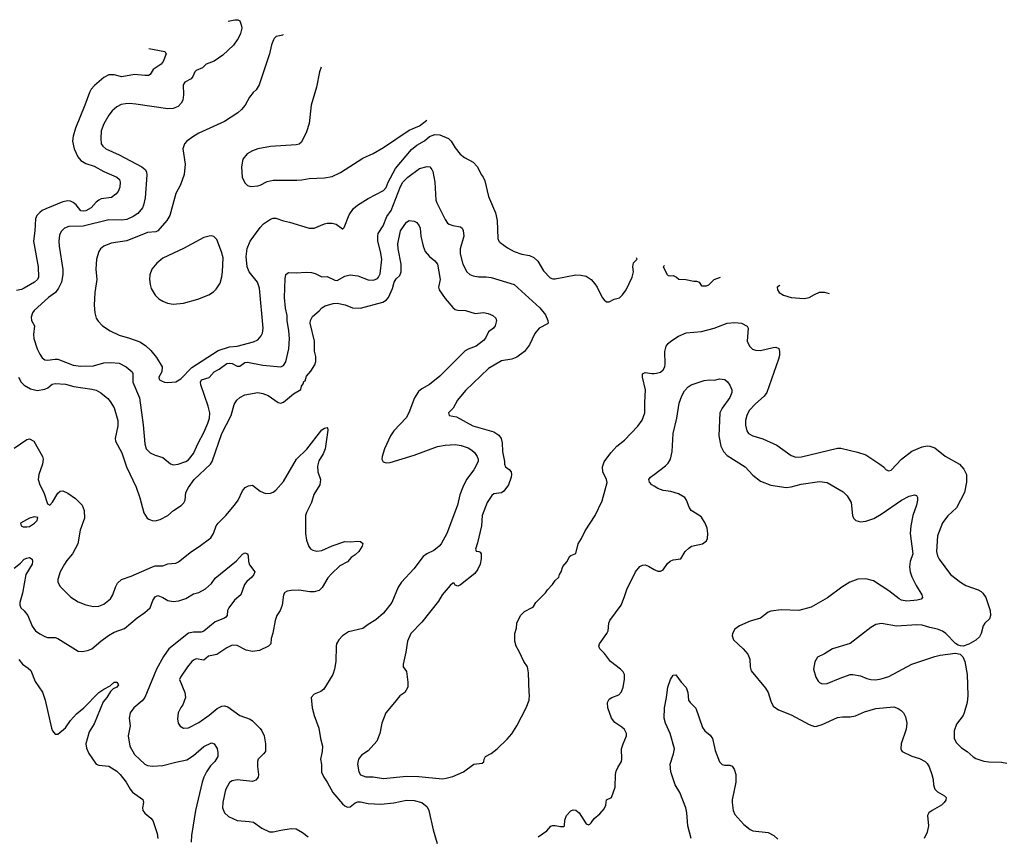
# Model space of a CAD drawing. Header units: inches. Extents: x 1678809 to 1859548, y 384609 to 522868.
# Tile 372 of 386: x 1795054 to 1802731, y 513787 to 520157. Entities that reach past the tile are written whole.
import ezdxf

# ---------------------------------------------------------------- set-up
doc = ezdxf.new("R2010")
doc.units = ezdxf.units.IN
doc.header["$MEASUREMENT"] = 0
for name, color, linetype in [('B7591', 7, 'Continuous'), ('B7592', 7, 'Continuous'), ('B8501', 7, 'Continuous')]:
    doc.layers.add(name, color=color, linetype=linetype)

msp = doc.modelspace()

# ---------------------------------------------------------------- linework, layer by layer
at = {"layer": 'B7591', "color": 5}
for points, elevation in [([(1796750.6, 520000), (1796720.5, 519959.5), (1796638.5, 519881.5), (1796570, 519832.6), (1796508.4, 519811.6), (1796478.4, 519781.6), (1796430, 519760.5), (1796418.7, 519750), (1796404.6, 519715.4), (1796390, 519695.1), (1796340.7, 519670), (1796328.7, 519650), (1796331.3, 519570), (1796326.2, 519530), (1796313.9, 519506.1), (1796290, 519479.8), (1796250, 519463.5), (1796210, 519461.4), (1795959.4, 519499.4), (1795910, 519503.5), (1795879.2, 519500.8), (1795845.1, 519494.9), (1795810, 519478.7), (1795774.8, 519445.2), (1795750, 519413.6), (1795710, 519343.7), (1795690.3, 519290), (1795685.3, 519230), (1795690.3, 519190), (1795702, 519170), (1795726, 519150), (1795830, 519104.2), (1796006, 519010), (1796032.2, 518990), (1796042.6, 518970), (1796044.8, 518944.8), (1796031.1, 518768.9), (1796020.2, 518710), (1796012.3, 518690), (1795974.9, 518645.1), (1795938.4, 518621.6), (1795890, 518599.4), (1795850, 518594.1), (1795750, 518596.8), (1795550, 518547.2), (1795436.5, 518543.5), (1795404.4, 518530), (1795376, 518504), (1795363.5, 518476.5), (1795358.5, 518430), (1795360.9, 518390), (1795390.3, 518209.7), (1795391.3, 518168.7), (1795379.6, 518110), (1795357.2, 518062.8), (1795332.8, 518030), (1795277.4, 517990), (1795166, 517890), (1795152.7, 517870), (1795143.9, 517836.1), (1795147, 517810), (1795169, 517769), (1795162, 517702), (1795164.6, 517670), (1795190.3, 517590), (1795210, 517548), (1795230, 517518.4), (1795250, 517503.7), (1795270, 517500.8), (1795330, 517510.2), (1795350, 517508.1), (1795470, 517463.2), (1795530, 517455), (1795630, 517457.1), (1795710, 517479.8), (1795764, 517484), (1795830, 517479.1), (1795883.8, 517450), (1795930, 517410.4), (1795936.7, 517396.7), (1795937.2, 517330), (1795987.3, 517207.3), (1796016.8, 516996.8), (1796028.5, 516850), (1796040.9, 516810), (1796070, 516778.8), (1796110, 516760.3), (1796170, 516742), (1796230, 516693.4), (1796250, 516684.9), (1796290, 516690.5), (1796350, 516710.4), (1796370, 516723.1), (1796410, 516774.4), (1796445.2, 516854.8), (1796490, 516937.6), (1796521, 517010), (1796533.2, 517050), (1796535.3, 517090), (1796523.1, 517143.1), (1796465.3, 517310), (1796464.8, 517330), (1796472.2, 517347.8), (1796530, 517366.2), (1796569.8, 517410), (1796610, 517431.6), (1796670, 517474.2), (1796690, 517477.8), (1796710, 517475.2), (1796750, 517454.2), (1796770, 517454.4), (1796810, 517483), (1796830, 517487.1), (1796950, 517461.6), (1797090, 517448.8), (1797110, 517459.3), (1797130, 517487.3), (1797151.8, 517590), (1797157.7, 517670), (1797152.4, 517730), (1797138.2, 517810), (1797139.2, 517850), (1797125.8, 517905.8), (1797118.5, 517990), (1797123.3, 518136.7), (1797130, 518170.4), (1797150, 518184.2), (1797210, 518183.2), (1797290, 518188.9), (1797330, 518186.3), (1797358.2, 518178.2), (1797410, 518151.8), (1797450, 518155.2), (1797510, 518125.9), (1797530, 518123.8), (1797590, 518156.5), (1797630, 518167.9), (1797690, 518160.2), (1797770, 518127.6), (1797813.5, 518126.5), (1797842.4, 518137.6), (1797852.4, 518147.6), (1797864.6, 518175.4), (1797877.8, 518290), (1797868.2, 518350), (1797846.6, 518430), (1797845, 518470), (1797849.2, 518490.8), (1797887.7, 518550), (1797917.6, 518622.4), (1797951.2, 518670), (1798022.6, 518857.4), (1798041.5, 518890), (1798081, 518930), (1798170, 518996.1), (1798230, 519011.8), (1798250.6, 519010), (1798268.2, 518990), (1798274.4, 518974.4), (1798290.9, 518890.9), (1798299.7, 518750), (1798305, 518730), (1798370, 518598.7), (1798389.1, 518570), (1798401.2, 518561.2), (1798430, 518551.1), (1798490, 518541.1), (1798503.1, 518530), (1798512.7, 518512.7), (1798516.2, 518470), (1798488.1, 518370), (1798488.1, 518330), (1798509.2, 518249.2), (1798539.5, 518190), (1798564, 518170), (1798590, 518160.3), (1798630, 518151.8), (1798690, 518151.6), (1798730, 518146), (1798910, 518092.2), (1799110, 517910.5), (1799154.8, 517854.8), (1799172.9, 517810), (1799173.7, 517790), (1799170, 517785.1), (1799103.8, 517750), (1799070.7, 517710), (1799030, 517621.2), (1798990.6, 517570), (1798930, 517525.1), (1798890, 517508), (1798810, 517497.4), (1798710, 517435.8), (1798530, 517264.5), (1798467.7, 517190), (1798434, 517126), (1798398, 517090), (1798402, 517070), (1798458.8, 517058.8), (1798586, 516990), (1798750, 516941.5), (1798790, 516915.6), (1798806.7, 516890), (1798816.9, 516856.9), (1798817.6, 516790), (1798833.6, 516710), (1798833.4, 516690), (1798842.4, 516670), (1798870, 516649.1), (1798884.7, 516630), (1798889.4, 516610), (1798887.1, 516590), (1798865, 516530), (1798830, 516480.9), (1798810, 516465.5), (1798750, 516458.5), (1798734.4, 516445.6), (1798699, 516390), (1798660.4, 516290), (1798654.9, 516210), (1798624, 516076), (1798608, 516028), (1798612, 516012), (1798634, 516010), (1798643.6, 516003.6), (1798651.3, 515990), (1798651.1, 515951.1), (1798644.7, 515910), (1798624.7, 515870), (1798601.4, 515838.6), (1798490, 515749), (1798470, 515738), (1798450, 515746), (1798442, 515762), (1798430, 515762), (1798410, 515744), (1798348.7, 515671.3), (1798319.2, 515620.8), (1798190, 515457), (1798104, 515370), (1798077.3, 515310), (1798064.5, 515224.5), (1798042.8, 515130), (1798044.7, 515110), (1798070, 515074), (1798081, 514990), (1798081, 514950), (1798056, 514910), (1798016.8, 514883.2), (1797977.3, 514830), (1797908.9, 514751.1), (1797876.4, 514670), (1797861.3, 514590), (1797839.5, 514530), (1797770, 514454), (1797719, 514421), (1797694.4, 514390), (1797688.7, 514350), (1797698, 514290), (1797710, 514268.2), (1797752.5, 514252.5), (1797810, 514250.4), (1797890, 514237.4), (1798070, 514256), (1798165.9, 514254.1), (1798350, 514235.5), (1798379.6, 514240.4), (1798430, 514254.8), (1798515.3, 514290), (1798595.3, 514350), (1798660.9, 514359.1), (1798671.6, 514368.4), (1798675.1, 514390), (1798685.2, 514410), (1798730, 514434), (1798777.2, 514470), (1798854.9, 514545.1), (1798890, 514586.8), (1798929.6, 514650.4), (1799002.7, 514790), (1799025.2, 514850), (1799029.2, 514890), (1799025.2, 514910), (1799022, 515062), (1799013.2, 515110), (1798984, 515150), (1798949.1, 515229.1), (1798924, 515270), (1798914, 515310), (1798915.3, 515370), (1798928.4, 515411.6), (1798928.9, 515451.1), (1798958, 515510), (1798990, 515542), (1799050, 515572), (1799059, 515581), (1799078, 515610), (1799152.9, 515687.1), (1799169.3, 515710.7), (1799209.1, 515750.9), (1799230, 515782), (1799258, 515810), (1799262, 515830), (1799275.3, 515850), (1799290, 515892), (1799322, 515930), (1799342, 515970), (1799350, 515978), (1799390, 515994), (1799408.7, 516070), (1799435.3, 516110), (1799462, 516170), (1799542, 516290), (1799595.5, 516404.5), (1799633.2, 516546.8), (1799629.2, 516570), (1799599.5, 516630), (1799599.3, 516670), (1799612.3, 516707.7), (1799662.5, 516777.5), (1799710, 516831.3), (1799770, 516878), (1799872.5, 516987.5), (1799906.3, 517033.7), (1799929.3, 517090), (1799927.8, 517170), (1799934.3, 517270), (1799909.7, 517370), (1799910, 517394.8), (1799930, 517404.4), (1799983.3, 517396.7), (1800000, 517398.2)], 540), ([(1797033, 520000), (1797017.7, 519962.3), (1797000.3, 519890), (1796922, 519650), (1796897.3, 519610), (1796874.8, 519590), (1796846, 519554), (1796810.6, 519490), (1796784.4, 519455.6), (1796754, 519430), (1796650, 519363), (1796450, 519272.8), (1796410.6, 519250), (1796356.3, 519210), (1796339.1, 519190), (1796326, 519150), (1796343.8, 519030), (1796335.5, 518950), (1796308.5, 518870), (1796270, 518802.7), (1796224.4, 518630), (1796200.9, 518590), (1796130, 518511), (1796116.2, 518503.8), (1796050, 518497.4), (1795890, 518431.7), (1795767.1, 518412.9), (1795710, 518391.6), (1795684.9, 518370), (1795670.5, 518350), (1795652.4, 518290), (1795648.5, 518211.5), (1795654.4, 518130), (1795640.5, 518030), (1795634.9, 517930), (1795639.3, 517870), (1795650.6, 517830), (1795665.5, 517805.5), (1795700.7, 517770), (1795758.8, 517730), (1795830, 517695.8), (1795910, 517674), (1795990, 517645.5), (1796035.1, 517615.1), (1796077, 517577), (1796121.8, 517521.8), (1796165.2, 517450), (1796161.1, 517410), (1796138.7, 517370), (1796140.5, 517350), (1796159.4, 517339.4), (1796182.8, 517330), (1796210, 517326.2), (1796270, 517332.9), (1796310, 517357), (1796395.8, 517444.2), (1796602.6, 517577.4), (1796690, 517606.3), (1796750, 517610.3), (1796875.8, 517644.2), (1796910, 517659.5), (1796937.4, 517690), (1796947.3, 517712.7), (1796953.5, 517750), (1796922.4, 518062.4), (1796906.9, 518110), (1796843.1, 518190), (1796828.7, 518230), (1796819.8, 518310), (1796827.6, 518372.4), (1796849.7, 518430), (1796930, 518536.3), (1796956, 518564), (1797010, 518602.4), (1797030, 518610.4), (1797050, 518610.4), (1797110, 518587.2), (1797158.3, 518578.3), (1797310, 518530.6), (1797350, 518530.7), (1797430, 518564.9), (1797450, 518570.6), (1797490, 518570.8), (1797521.4, 518561.4), (1797570, 518524.7), (1797573.6, 518526.4), (1797583.1, 518536.9), (1797623.9, 518636.1), (1797656.1, 518683.9), (1797688.2, 518711.8), (1797770, 518763.8), (1797890, 518825.5), (1797910, 518847.7), (1797926, 518890), (1797983.5, 518996.5), (1798110, 519145.2), (1798150, 519177.3), (1798210, 519213), (1798250, 519245.4), (1798290, 519262), (1798330, 519259.4), (1798396, 519230), (1798417.3, 519210), (1798450, 519157.6), (1798488.8, 519108.8), (1798522.3, 519082.3), (1798590, 519044.9), (1798624, 519010), (1798650.8, 518950), (1798666.8, 518930), (1798681.1, 518901.1), (1798710, 518778), (1798764.9, 518650), (1798775.8, 518590), (1798783.1, 518450), (1798790.3, 518430.3), (1798800.5, 518420.5), (1798858, 518378), (1798908.2, 518348.2), (1798970, 518329.1), (1799030, 518318), (1799062.6, 518302.6), (1799092.9, 518272.9), (1799137.8, 518197.8), (1799190, 518143.8), (1799210, 518136.4), (1799230, 518137), (1799390, 518166), (1799430, 518165.5), (1799470, 518156.3), (1799510.4, 518130.4), (1799538, 518098), (1799557.3, 518070), (1799594.8, 517990), (1799610, 517971), (1799630, 517956), (1799650, 517956), (1799690, 517978), (1799730, 517986.8), (1799755.1, 518010), (1799783.7, 518050), (1799829.4, 518150), (1799839.3, 518190), (1799835.3, 518230), (1799840.4, 518259.6), (1799868, 518290), (1799863.2, 518299.9)], 560), ([(1796061.6, 519931.7), (1796186, 519910), (1796194.8, 519890), (1796173.7, 519830), (1796157.6, 519810), (1796094.9, 519770), (1796070.2, 519729.8), (1796057.4, 519722.6), (1796030, 519721.2), (1795950, 519730.6), (1795850, 519711.9), (1795790, 519726.5), (1795750, 519726.8), (1795710, 519705.3), (1795636.1, 519643.9), (1795610, 519615.8), (1795596.9, 519590), (1795562.2, 519490), (1795488.3, 519310), (1795471.3, 519250), (1795465.8, 519210), (1795478.6, 519150), (1795506.3, 519086.3), (1795530, 519059.6), (1795570, 519036.5), (1795634.4, 519014.4), (1795710, 518973.7), (1795810.3, 518930), (1795831.3, 518910), (1795836.5, 518890), (1795834.9, 518850), (1795822.8, 518817.2), (1795804.4, 518795.6), (1795770.2, 518769.8), (1795690, 518759.3), (1795670, 518749.8), (1795650, 518734.2), (1795610.5, 518689.5), (1795570, 518666.6), (1795550, 518663), (1795530, 518667.4), (1795493.1, 518713.1), (1795471.6, 518731.6), (1795450, 518741.8), (1795430, 518744.1), (1795390, 518737.1), (1795257.1, 518682.9), (1795230, 518669.7), (1795210, 518653.5), (1795188, 518630), (1795176.1, 518603.9), (1795171.7, 518510), (1795161.6, 518430), (1795197.7, 518230), (1795200.2, 518150), (1795192.4, 518130), (1795170, 518108.9), (1795090, 518062.2), (1795068.2, 518051.8), (1795030, 518044.5)], 520), ([(1797404.5, 519787), (1797392.4, 519750), (1797368, 519630), (1797326.4, 519490), (1797310, 519348), (1797290, 519282), (1797250, 519202), (1797232.8, 519187.2), (1797210, 519180.9), (1797010, 519167.6), (1796910, 519149.6), (1796870, 519135.6), (1796827.3, 519110), (1796794, 519070), (1796782, 519010), (1796787.7, 518930), (1796810, 518884.7), (1796830, 518862.8), (1796856.8, 518856.8), (1796910, 518862), (1796930, 518867), (1796984.1, 518895.9), (1797030, 518906.2), (1797215.2, 518904.8), (1797252.7, 518907.3), (1797310, 518919.6), (1797430, 518922.6), (1797490, 518935.3), (1797554.9, 518965.1), (1797730, 519076.5), (1797810, 519113.1), (1797890, 519159.6), (1798090, 519294.4), (1798170, 519329.3), (1798227.5, 519373.3)], 580), ([(1795044.7, 517370), (1795066.5, 517330), (1795090, 517306.7), (1795137.9, 517277.9), (1795190, 517265.1), (1795250, 517274), (1795274.4, 517285.6), (1795306.9, 517313.1), (1795330, 517319.3), (1795410, 517313), (1795476.8, 517296.8), (1795615.9, 517275.9), (1795650, 517267.2), (1795687.3, 517247.3), (1795741.7, 517201.7), (1795759.8, 517179.8), (1795789.2, 517130), (1795819.1, 517030), (1795819.7, 516990), (1795798.4, 516890), (1795800.4, 516870), (1795850, 516778.8), (1795885.7, 516670), (1795961.5, 516510), (1795990, 516426.8), (1796022, 516310), (1796048, 516270), (1796060.2, 516260.2), (1796086, 516250), (1796110, 516247.5), (1796150, 516258), (1796210, 516290.2), (1796252.1, 516327.9), (1796313.4, 516366.6), (1796332.4, 516387.6), (1796343.2, 516410), (1796350, 516470.5), (1796370, 516508.9), (1796415, 516570), (1796541.5, 516690), (1796555.5, 516710), (1796631, 516930), (1796701.8, 517070), (1796725.6, 517154.4), (1796747.3, 517190), (1796769.4, 517210), (1796809.8, 517230.2), (1796910, 517248.9), (1796950, 517241.1), (1796990, 517224.6), (1797070, 517170.3), (1797090, 517166.5), (1797110, 517174.5), (1797190, 517239.7), (1797247, 517273), (1797250, 517298), (1797263.8, 517316.2), (1797270, 517334), (1797278.6, 517341.4), (1797290, 517376), (1797323.3, 517416.7), (1797353.9, 517466.1), (1797362.6, 517490), (1797361.7, 517530), (1797352, 517572), (1797351.6, 517650), (1797319.7, 517790), (1797320.5, 517810), (1797338, 517842), (1797390, 517885.7), (1797410.7, 517909.3), (1797435.7, 517924.3), (1797497.5, 517942.5), (1797530, 517946.4), (1797591.8, 517931.8), (1797650, 517910.3), (1797710, 517907.9), (1797886, 517954), (1797911.6, 517970), (1797928.5, 517991.5), (1797960.8, 518059.2), (1797974.6, 518110), (1797990, 518136.1), (1798017.4, 518162.6), (1798028.8, 518190), (1798028.9, 518250), (1798004.4, 518370), (1798001.4, 518410), (1798024.1, 518510), (1798070, 518579.1), (1798090, 518590.6), (1798130, 518587), (1798150, 518576), (1798168.9, 518550), (1798176.9, 518530), (1798182, 518470), (1798199.5, 518390), (1798214.9, 518350), (1798249, 518309), (1798290, 518276.4), (1798312.1, 518250), (1798332.6, 518130), (1798320.3, 518070), (1798325.3, 518050), (1798370, 517981.6), (1798430, 517913), (1798450, 517896.4), (1798470, 517890.4), (1798530, 517888.1), (1798605.3, 517865.3), (1798670, 517872.8), (1798706.5, 517866.5), (1798742, 517850), (1798766, 517830), (1798770.4, 517810), (1798762.3, 517770), (1798749.3, 517750.7), (1798710, 517723), (1798686.6, 517673.4), (1798670, 517655.8), (1798613.4, 517610), (1798550, 517587.7), (1798526, 517574), (1798330, 517376.9), (1798250, 517311.1), (1798190, 517278.5), (1798163.8, 517256.2), (1798132.5, 517207.5), (1798088.3, 517091.7), (1798067.5, 517052.5), (1797970, 516951.3), (1797944, 516910), (1797899.5, 516810), (1797880.4, 516750), (1797876.3, 516730), (1797888, 516708), (1797910, 516700.5), (1797942.4, 516702.4), (1798130, 516759.2), (1798312.7, 516827.3), (1798370, 516839.7), (1798450, 516844.2), (1798496.2, 516836.2), (1798550, 516816.5), (1798579.6, 516799.6), (1798600.7, 516780.7), (1798621.1, 516750), (1798628.8, 516730), (1798628.8, 516710), (1798594.2, 516645.8), (1798538.5, 516570), (1798510, 516512), (1798486.2, 516450), (1798466.5, 516370), (1798383.2, 516150), (1798340.3, 516070), (1798323.6, 516050), (1798283.2, 516016.8), (1798228.4, 515990), (1798198.9, 515970), (1798126.6, 515873.4), (1798031.3, 515770), (1798006, 515730), (1797954.9, 515610), (1797890, 515528), (1797830, 515476.9), (1797770, 515438.9), (1797730, 515407.2), (1797618, 515382), (1797570.5, 515350), (1797541.1, 515318.9), (1797524.9, 515290), (1797520.3, 515270), (1797519.3, 515150), (1797508.9, 515090), (1797495.6, 515050), (1797424.1, 514935.9), (1797402.4, 514917.6), (1797350, 514895.8), (1797327.2, 514870), (1797334.4, 514790), (1797350, 514731), (1797387.2, 514630), (1797398.9, 514550), (1797414.3, 514490), (1797413.1, 514450), (1797398.9, 514390), (1797407.1, 514347.1), (1797408.1, 514288.1), (1797424.2, 514250), (1797451.8, 514210), (1797495.6, 514130), (1797570, 514040.3), (1797590, 514024.4), (1797610, 514015.8), (1797630, 514017.6), (1797670, 514049.3), (1797690, 514055.5), (1797710, 514055.5), (1797770, 514042.9), (1797870, 514038.2), (1797971.7, 514048.2), (1798070, 514068.7), (1798130, 514066), (1798190.6, 514050), (1798230, 514017.1), (1798244.6, 513990), (1798277.6, 513837.6), (1798310, 513730.7)], 520), ([(1795010, 516814), (1795110, 516883.1), (1795130, 516888), (1795162.8, 516870), (1795232.7, 516750), (1795235.8, 516730), (1795231.7, 516690), (1795204.2, 516610), (1795198, 516570), (1795210.3, 516530), (1795243.1, 516470), (1795270, 516382), (1795290, 516371), (1795310, 516394.8), (1795350, 516464.9), (1795370, 516479.1), (1795390, 516482), (1795430, 516464.9), (1795490, 516423.7), (1795541.1, 516370), (1795557.3, 516330), (1795560.2, 516270), (1795525.5, 516174.5), (1795506.2, 516070), (1795465.5, 515990), (1795421.5, 515938.5), (1795403.1, 515910), (1795370.2, 515849.8), (1795350.3, 515790), (1795350.4, 515770), (1795370, 515735.5), (1795453.3, 515653.3), (1795510, 515617), (1795570, 515592), (1795630, 515580.3), (1795670, 515581.7), (1795710, 515598.9), (1795760.7, 515639.3), (1795780.4, 515670), (1795801.2, 515730), (1795817.7, 515762.3), (1795848.2, 515791.8), (1795923.1, 515816.9), (1796090, 515890.7), (1796110, 515896.6), (1796170, 515898.2), (1796210, 515912.4), (1796270, 515918), (1796291.4, 515928.6), (1796392.8, 516010), (1796452.4, 516047.6), (1796544, 516116), (1796566, 516150), (1796586, 516210), (1796600.4, 516230), (1796662.4, 516290), (1796728.5, 516370), (1796757.7, 516410), (1796790, 516481), (1796811.6, 516508.4), (1796838, 516522), (1796870, 516525.5), (1796930, 516478.7), (1796970, 516462.6), (1797010, 516464.2), (1797030, 516472.2), (1797051.8, 516488.2), (1797110, 516554.9), (1797210.9, 516730), (1797293.7, 516806.3), (1797410, 516957.4), (1797430, 516971.7), (1797450, 516977.3), (1797454.9, 516974.9), (1797456.7, 516956.7), (1797436.5, 516810), (1797419.6, 516770), (1797385, 516715), (1797374.6, 516674.6), (1797377.6, 516630), (1797398.7, 516570), (1797394.6, 516530), (1797346.8, 516453.2), (1797328.1, 516390), (1797290, 516314), (1797283.5, 516290), (1797281.1, 516150), (1797290, 516097.3), (1797308, 516048), (1797322, 516030), (1797338.6, 516018.6), (1797370, 516011.5), (1797410, 516017.6), (1797490, 516054), (1797590, 516086.3), (1797635.3, 516084.7), (1797690.5, 516090.5), (1797710, 516086), (1797730.6, 516070.6), (1797724, 516050), (1797697, 516010), (1797670, 515982), (1797638.2, 515961.8), (1797610, 515929.6), (1797550, 515897.7), (1797484.5, 515835.5), (1797456.4, 515803.6), (1797412.6, 515727.4), (1797390, 515704.9), (1797350, 515695.4), (1797315.4, 515695.4), (1797230, 515706.8), (1797170, 515705.6), (1797139.1, 515700.9), (1797120.4, 515690), (1797110.2, 515669.8), (1797100.6, 515590), (1797083.7, 515550), (1797059.8, 515510), (1797046.7, 515470), (1797027.8, 515372.2), (1797014.9, 515330), (1797011.6, 515290), (1796992.7, 515270), (1796923.3, 515236.6), (1796870, 515228.5), (1796819.2, 515239.2), (1796750, 515275.3), (1796710, 515277.6), (1796670, 515258.2), (1796590, 515205.2), (1796526.6, 515193.4), (1796490, 515161.2), (1796429.4, 515170.6), (1796410, 515162), (1796397, 515150), (1796362, 515110), (1796306.8, 515030), (1796299.1, 515010), (1796341.3, 514910), (1796346, 514870), (1796326.7, 514813.3), (1796309, 514791), (1796290.4, 514750), (1796284.4, 514704.4), (1796290.5, 514670), (1796305.7, 514645.7), (1796330, 514630.5), (1796370, 514634.4), (1796450, 514674.9), (1796530, 514731.2), (1796594.3, 514785.7), (1796630, 514802.3), (1796650, 514805), (1796677.9, 514797.9), (1796770, 514730.3), (1796850, 514700.7), (1796868.8, 514688.8), (1796929, 514629), (1796942.3, 514610), (1796960.6, 514570), (1796970.2, 514509.8), (1796970.2, 514450), (1796956.1, 514430), (1796913.4, 514390), (1796907.2, 514370), (1796907.3, 514332.7), (1796916.5, 514270), (1796914, 514250), (1796894.9, 514225.1), (1796870, 514215.5), (1796750, 514228.9), (1796710, 514220.9), (1796690, 514206.6), (1796658.6, 514150), (1796636.5, 514050), (1796635.6, 514010), (1796650.4, 513970), (1796681.8, 513941.8), (1796750, 513911.8), (1796843.9, 513903.9), (1796876.7, 513896.7), (1796941.6, 513850), (1797002.4, 513822.4), (1797030, 513821.8), (1797090, 513836.5), (1797170, 513847.7), (1797210, 513844.8), (1797258.4, 513818.4), (1797302.2, 513782.2)], 480), ([(1800000, 516518.7), (1799981.6, 516530), (1799964.2, 516550), (1799959.6, 516570), (1799972, 516590), (1800000, 516610.5)], 520), ([(1795010, 515880.2), (1795060.8, 515919.2), (1795090, 515948.5), (1795110, 515958.3), (1795130, 515962), (1795150, 515950.5), (1795154, 515930), (1795151.2, 515910), (1795101.3, 515830), (1795074.7, 515685.3), (1795055.3, 515610), (1795054.6, 515590), (1795062, 515570), (1795090, 515546.4), (1795117, 515510), (1795150, 515427.7), (1795178, 515390), (1795210, 515366.4), (1795250, 515346), (1795270, 515339.3), (1795330, 515339.1), (1795350, 515330.6), (1795510, 515230.4), (1795546, 515230), (1795590, 515238.4), (1795616, 515250), (1795685.6, 515310), (1795745.9, 515354.1), (1795790, 515379), (1795870, 515408.5), (1795968.9, 515491.1), (1796030, 515532.2), (1796071.3, 515570), (1796092.4, 515627.6), (1796110, 515655.5), (1796130, 515664.9), (1796170, 515650.3), (1796210, 515626.5), (1796250, 515619), (1796294.9, 515625.1), (1796350, 515641.3), (1796410, 515678.4), (1796450, 515690.5), (1796502, 515718), (1796550, 515760.7), (1796578.6, 515801.4), (1796743.3, 515936.7), (1796790, 515987.3), (1796810, 515998.8), (1796831, 515990), (1796835.9, 515975.9), (1796837.1, 515930), (1796845.7, 515905.7), (1796886.8, 515850), (1796880.7, 515830), (1796864.9, 515810), (1796824.2, 515775.8), (1796807.9, 515752.1), (1796778, 515670), (1796729.3, 515630.7), (1796683.7, 515570), (1796674.9, 515550), (1796670.4, 515510), (1796662.3, 515497.7), (1796651.3, 515488.7), (1796579.2, 515460.8), (1796490, 515386.6), (1796470, 515379.7), (1796410, 515379.6), (1796370, 515371.6), (1796216.4, 515250), (1796174.6, 515190), (1796121.7, 515090), (1796030.2, 514870), (1796010, 514845.1), (1795943.7, 514790), (1795916.4, 514750), (1795908.4, 514710), (1795915.3, 514650), (1795900.9, 514570), (1795912.9, 514490), (1795950, 514425.3), (1796030, 514350.3), (1796050, 514339.6), (1796090, 514334.7), (1796170, 514340.7), (1796270, 514366.8), (1796356.3, 514383.7), (1796410, 514416.9), (1796490, 514487.2), (1796550, 514517.3), (1796571.3, 514510), (1796593.7, 514473.7), (1796599.8, 514439.8), (1796599.1, 514410), (1796574.4, 514370), (1796542.8, 514337.2), (1796511.6, 514290), (1796490, 514249.6), (1796475.9, 514210), (1796424.5, 513990), (1796393.4, 513793.4), (1796390, 513742)], 460), ([(1799096, 513784), (1799163.6, 513830), (1799194.5, 513865.5), (1799210, 513873.1), (1799230, 513873.1), (1799270, 513863.1), (1799295.9, 513864.1), (1799301.2, 513870), (1799305.6, 513914.4), (1799317.2, 513950), (1799350, 513986.8), (1799370, 513994.8), (1799390, 513990.8), (1799414.8, 513970), (1799470, 513884.7), (1799490, 513878), (1799498, 513882), (1799510, 513892), (1799533.6, 513926.4), (1799576.5, 513963.5), (1799610, 514002), (1799624, 514030), (1799630, 514072), (1799668.7, 514091.3), (1799696, 514170), (1799698.4, 514270), (1799704.4, 514295.6), (1799716.3, 514323.7), (1799746, 514370), (1799749.3, 514390), (1799745.1, 514470), (1799758, 514510), (1799786, 514570), (1799784.2, 514590), (1799770, 514619.5), (1799750, 514638.7), (1799695.2, 514675.2), (1799667.9, 514707.9), (1799640.7, 514790), (1799636.4, 514830), (1799650, 514856), (1799670, 514869.1), (1799725.6, 514890), (1799746.8, 514913.2), (1799759.4, 514950), (1799768.8, 515010), (1799769.8, 515049.8), (1799758.9, 515070), (1799738, 515090), (1799659.1, 515150), (1799613.8, 515213.8), (1799576.9, 515250), (1799568.6, 515270), (1799574.7, 515290), (1799631.4, 515368.6), (1799641, 515390), (1799648.5, 515450), (1799655.4, 515470), (1799743.2, 515590), (1799768.2, 515650), (1799787.5, 515712.5), (1799854.5, 515850), (1799888.3, 515891.7), (1799910, 515903.6), (1799930, 515904.9), (1799955.5, 515895.5), (1800000, 515868.4)], 520), ([(1795047.5, 515167.5), (1795074.7, 515130), (1795119.3, 515099.3), (1795139.6, 515079.6), (1795174.2, 514994.2), (1795231.2, 514911.2), (1795253.5, 514850), (1795303.1, 514630), (1795310.4, 514610), (1795330, 514585.5), (1795350, 514583.8), (1795410, 514634.9), (1795448.9, 514691.1), (1795496.5, 514743.5), (1795555.1, 514790), (1795670, 514908.5), (1795710, 514936), (1795758.7, 514961.3), (1795790, 514990.6), (1795812, 514990), (1795824.7, 514970), (1795810.7, 514950), (1795782.8, 514937.2), (1795761.8, 514918.2), (1795732.8, 514870), (1795704.2, 514835.8), (1795634, 514666), (1795596.4, 514603.6), (1795570.3, 514510), (1795574.6, 514474.6), (1795593.3, 514433.3), (1795650, 514350.8), (1795670, 514343), (1795750, 514333.7), (1795810, 514295.8), (1795838, 514270), (1795883, 514210), (1795914, 514154), (1795932.3, 514132.3), (1796014.9, 514074.9), (1796019.1, 514050), (1796010.7, 514010), (1796014.8, 513990), (1796028.3, 513968.3), (1796076, 513930), (1796091, 513910), (1796126.8, 513810), (1796130.5, 513770)], 440)]:
    msp.add_lwpolyline(points, dxfattribs=dict(at, elevation=elevation))
for points, elevation in [([(1796550, 518472), (1796530, 518469.6), (1796490, 518458), (1796330, 518372.8), (1796170, 518296.3), (1796122.5, 518257.5), (1796083.8, 518210), (1796068, 518168), (1796066, 518130), (1796070.4, 518090.4), (1796079.9, 518059.9), (1796110, 518007.3), (1796139.9, 517979.9), (1796170, 517960.5), (1796207.1, 517947.1), (1796250, 517939.5), (1796330, 517946.4), (1796443.8, 517976.2), (1796528.2, 518011.8), (1796564.7, 518035.3), (1796585.1, 518054.9), (1796616.8, 518103.2), (1796629.8, 518150.2), (1796634.8, 518190), (1796639.4, 518299.4), (1796627.1, 518347.1), (1796590, 518444), (1796567.3, 518467.3)], 580), ([(1795170, 516279.5), (1795131.3, 516270), (1795061, 516230), (1795066, 516210), (1795081.6, 516201.6), (1795110, 516200.5), (1795130, 516204.9), (1795169.2, 516230), (1795189.2, 516250), (1795195.5, 516275.5)], 480)]:
    msp.add_lwpolyline(points, close=True, dxfattribs=dict(at, elevation=elevation))
at = {"layer": 'B7592', "color": 5}
for points, elevation in [([(1796680.6, 520146.1), (1796730, 520157.3), (1796755.3, 520155.3), (1796770, 520147.3), (1796784.2, 520110), (1796784.6, 520090), (1796775.6, 520050), (1796758, 520010), (1796750.6, 520000)], 540), ([(1797109.2, 520040.5), (1797104.7, 520035.3), (1797053.3, 520026.7), (1797037.1, 520010), (1797033, 520000)], 560)]:
    msp.add_lwpolyline(points, dxfattribs=dict(at, elevation=elevation))
at = {"layer": 'B8501', "color": 5}
for points, elevation in [([(1800082.5, 518239.6), (1800072, 518230), (1800102, 518170), (1800110, 518162), (1800130, 518158), (1800150, 518162), (1800174, 518150), (1800192.7, 518132.7), (1800248.4, 518131.6), (1800310, 518118), (1800330, 518118), (1800352, 518110), (1800370, 518082), (1800410, 518082), (1800426, 518090), (1800468, 518130), (1800519, 518147.6)], 560), ([(1800979.9, 518084), (1800961, 518070), (1800962.8, 518050), (1800976, 518030), (1801010, 518008), (1801070, 517990.5), (1801170, 517983), (1801210, 517990.7), (1801250, 518014.8), (1801290, 518031), (1801330, 518030.8), (1801365.6, 518021.3)], 560), ([(1800000, 517398.2), (1800020.1, 517399.9), (1800050, 517408.5), (1800070, 517425.5), (1800083.6, 517450), (1800087.8, 517470), (1800084.4, 517570), (1800093.6, 517610), (1800108.9, 517631.1), (1800130, 517649.3), (1800190, 517689.2), (1800250, 517713.6), (1800370, 517724), (1800467.9, 517752.1), (1800570, 517788.9), (1800630, 517796.5), (1800681, 517790), (1800726.4, 517766.4), (1800732.7, 517750), (1800726, 517650), (1800743, 517610), (1800767.4, 517587.4), (1800790, 517579.5), (1800830, 517578), (1800930, 517601.3), (1800950, 517601.6), (1800971.9, 517591.9), (1800979.3, 517570), (1800977.6, 517537.6), (1800970.4, 517510.4), (1800879.5, 517250), (1800859.2, 517220.8), (1800790, 517160.4), (1800742.8, 517110), (1800722.4, 517070), (1800712.8, 517030), (1800713.9, 516993.9), (1800724.2, 516950), (1800736.3, 516930), (1800770, 516912.2), (1800846.9, 516886.9), (1800958.4, 516838.4), (1801070, 516757.4), (1801104.8, 516744.8), (1801150, 516746.4), (1801430, 516814.2), (1801455.1, 516815.1), (1801585.1, 516785.1), (1801650, 516763.1), (1801760.5, 516690), (1801788, 516670), (1801810, 516646.8), (1801830, 516637.3), (1801850, 516644), (1801929.7, 516730), (1802009.2, 516790.8), (1802090, 516824.9), (1802130, 516832.9), (1802151.4, 516831.4), (1802190, 516818), (1802270, 516752.2), (1802382, 516690), (1802416.4, 516650), (1802434.9, 516610), (1802437.4, 516550), (1802421.1, 516470), (1802357.1, 516350), (1802290, 516287.3), (1802248.1, 516231.9), (1802210.2, 516130), (1802201.2, 516010), (1802210, 515976.3), (1802224, 515950), (1802312, 515830), (1802388.4, 515770), (1802430, 515744.2), (1802526.8, 515710), (1802550, 515696.4), (1802564, 515684), (1802586.7, 515650), (1802619.5, 515550), (1802624.4, 515510), (1802615.3, 515484.7), (1802579.1, 515450), (1802566, 515430), (1802550.4, 515370), (1802536.3, 515343.7), (1802510, 515317.6), (1802454.4, 515285.6), (1802410, 515271.8), (1802390, 515272), (1802370, 515278), (1802350, 515291.8), (1802276.3, 515370), (1802250, 515388.4), (1802210, 515403.9), (1802150, 515415.1), (1802090, 515434.7), (1802050, 515438.3), (1801890, 515426.6), (1801773.4, 515446.6), (1801730, 515439.3), (1801690, 515417.2), (1801530, 515291.3), (1801391.4, 515248.6), (1801330.2, 515209.8), (1801275.6, 515184.4), (1801252.5, 515147.5), (1801242, 515090), (1801260.5, 515030), (1801278.4, 514998.4), (1801290, 514987.3), (1801310, 514976.3), (1801350, 514978.4), (1801450, 515020.9), (1801530, 515048.4), (1801549.7, 515050.3), (1801610, 515040.2), (1801658.7, 515018.7), (1801690, 515010.2), (1801730, 515008.6), (1801770, 515014.6), (1801830, 515033.4), (1802009.9, 515130.2), (1802190, 515190.3), (1802230, 515200.3), (1802350, 515217.3), (1802388, 515208), (1802408.2, 515188.2), (1802423.8, 515150), (1802441.3, 515050), (1802447.1, 514887.1), (1802440.3, 514830), (1802418.9, 514750), (1802410.3, 514730), (1802358.6, 514661.4), (1802340.2, 514610), (1802340.3, 514550), (1802357.5, 514517.5), (1802396.5, 514476.5), (1802440.4, 514450), (1802487.7, 514407.7), (1802510, 514394), (1802570, 514374.6), (1802610, 514368.9), (1802710, 514366.7), (1802750, 514357.1)], 540), ([(1800000, 516610.5), (1800090, 516676.5), (1800110, 516698), (1800127.2, 516730), (1800140.6, 516790), (1800149, 516930), (1800177.5, 517050), (1800194.5, 517165.5), (1800215.7, 517224.3), (1800237, 517263), (1800266.1, 517293.9), (1800290, 517308.4), (1800390, 517342.4), (1800430, 517347), (1800470, 517345.3), (1800510, 517354.6), (1800550.8, 517350), (1800573.1, 517333.1), (1800590, 517306.8), (1800606.7, 517270), (1800607, 517250), (1800591.8, 517210), (1800531.9, 517128.1), (1800513.8, 517090), (1800504.7, 516910), (1800519.6, 516830), (1800541.1, 516790), (1800570, 516758.7), (1800710, 516670.4), (1800770, 516604.4), (1800830, 516558.7), (1800910, 516526.3), (1801030, 516509.1), (1801070, 516512.4), (1801147, 516533), (1801290, 516555.6), (1801350, 516546.7), (1801473.8, 516473.8), (1801504.4, 516444.4), (1801536.3, 516390), (1801548.5, 516290), (1801555.5, 516270), (1801572, 516252), (1801610, 516240.3), (1801650, 516244.6), (1801712.5, 516267.5), (1801770, 516300.8), (1801930, 516410.2), (1801990, 516440.3), (1802030.4, 516450.4), (1802045.5, 516445.5), (1802054.4, 516430), (1802055.3, 516410), (1802046, 516370), (1802017.6, 516290), (1802001.8, 516210), (1801997.6, 516150), (1802016.5, 515990), (1801997.8, 515930), (1801992.9, 515890), (1801996.9, 515850), (1802010.2, 515810.2), (1802042.6, 515742.6), (1802087.7, 515670), (1802094, 515650), (1802082.5, 515637.5), (1802051.5, 515628.5), (1801970, 515621.5), (1801930, 515628.7), (1801910, 515639.7), (1801830, 515703.1), (1801710, 515779.7), (1801650, 515796.3), (1801590, 515793), (1801526.8, 515770), (1801464, 515730), (1801353.6, 515646.4), (1801225.1, 515574.9), (1801130, 515547.6), (1800990, 515553.5), (1800910, 515544.7), (1800890, 515535.1), (1800830.1, 515489.9), (1800750, 515466), (1800665.5, 515430), (1800630, 515402.9), (1800612, 515370), (1800610.3, 515350), (1800620.7, 515320.7), (1800696, 515250), (1800730, 515208.4), (1800748, 515170), (1800750.2, 515110), (1800758.2, 515078.2), (1800870, 514943.8), (1800888.9, 514910), (1800910, 514842.8), (1800930, 514803.8), (1800970, 514774.9), (1801070, 514736), (1801210, 514658.7), (1801250, 514645.3), (1801270, 514646.7), (1801310, 514658.7), (1801430, 514713.7), (1801470, 514720.4), (1801530, 514720.4), (1801570, 514726), (1801641.8, 514758.2), (1801730, 514784.9), (1801870, 514797.3), (1801904.5, 514784.5), (1801927.9, 514767.9), (1801946, 514750), (1801959.9, 514719.9), (1801970.6, 514670), (1801964.5, 514624.5), (1801925.7, 514510), (1801924.2, 514470), (1801930, 514457.3), (1801935.5, 514450), (1802010, 514412.6), (1802070, 514393.2), (1802113.7, 514370), (1802130, 514356), (1802144.5, 514330), (1802165.4, 514270), (1802175.5, 514230), (1802177.8, 514190), (1802190, 514155.5), (1802210, 514133.4), (1802264.4, 514104.4), (1802277.1, 514090), (1802275.8, 514070), (1802263.1, 514050), (1802241.3, 514030), (1802168, 513990), (1802141.6, 513970), (1802132.2, 513950), (1802138.9, 513870), (1802130, 513819), (1802104.9, 513770)], 520), ([(1800000, 515868.4), (1800010, 515862.3), (1800030, 515854.6), (1800050, 515854.9), (1800070, 515867.2), (1800103.7, 515916.3), (1800125.3, 515934.7), (1800150, 515945), (1800210, 515952.2), (1800242.8, 516010), (1800270, 516036.1), (1800293.2, 516050), (1800377.2, 516070), (1800408.2, 516091.8), (1800415.6, 516110), (1800419.6, 516150), (1800413.3, 516190), (1800397.6, 516230), (1800370, 516276.2), (1800350, 516293.6), (1800289.6, 516330), (1800274.2, 516354.2), (1800254, 516410), (1800239.7, 516430), (1800190, 516459.8), (1800130, 516476.8), (1800070, 516485.6), (1800030, 516500.4), (1800000, 516518.7)], 520), ([(1800289.9, 513770), (1800264.2, 513870), (1800254.7, 513970), (1800246.6, 514010), (1800200.2, 514130), (1800163.9, 514190), (1800129.8, 514290.2), (1800125, 514350), (1800151.4, 514430), (1800159.8, 514470), (1800125.7, 514590), (1800088.1, 514670), (1800077.7, 514710), (1800080.7, 514790), (1800097.8, 514870), (1800108, 514952), (1800127.8, 515010), (1800150, 515045.5), (1800170, 515047.7), (1800210.4, 514990), (1800250, 514947.3), (1800263.1, 514910), (1800268.5, 514850), (1800281.6, 514830), (1800326.9, 514786.9), (1800377, 514637), (1800396.4, 514610), (1800437.5, 514577.5), (1800455.3, 514550), (1800477.3, 514457.3), (1800510, 514367.7), (1800530, 514348.2), (1800550, 514343.1), (1800590, 514342.6), (1800610, 514334), (1800625.3, 514310), (1800636.5, 514270), (1800637.2, 514210), (1800608.5, 514071.5), (1800608.2, 514050), (1800615.8, 513990), (1800630, 513958.4), (1800700, 513880), (1800750, 513840.3), (1800771.3, 513831.3), (1800890, 513817.6), (1800935.1, 513795.1), (1800964.9, 513764.9)], 480)]:
    msp.add_lwpolyline(points, dxfattribs=dict(at, elevation=elevation))

doc.saveas('drawing.dxf')
